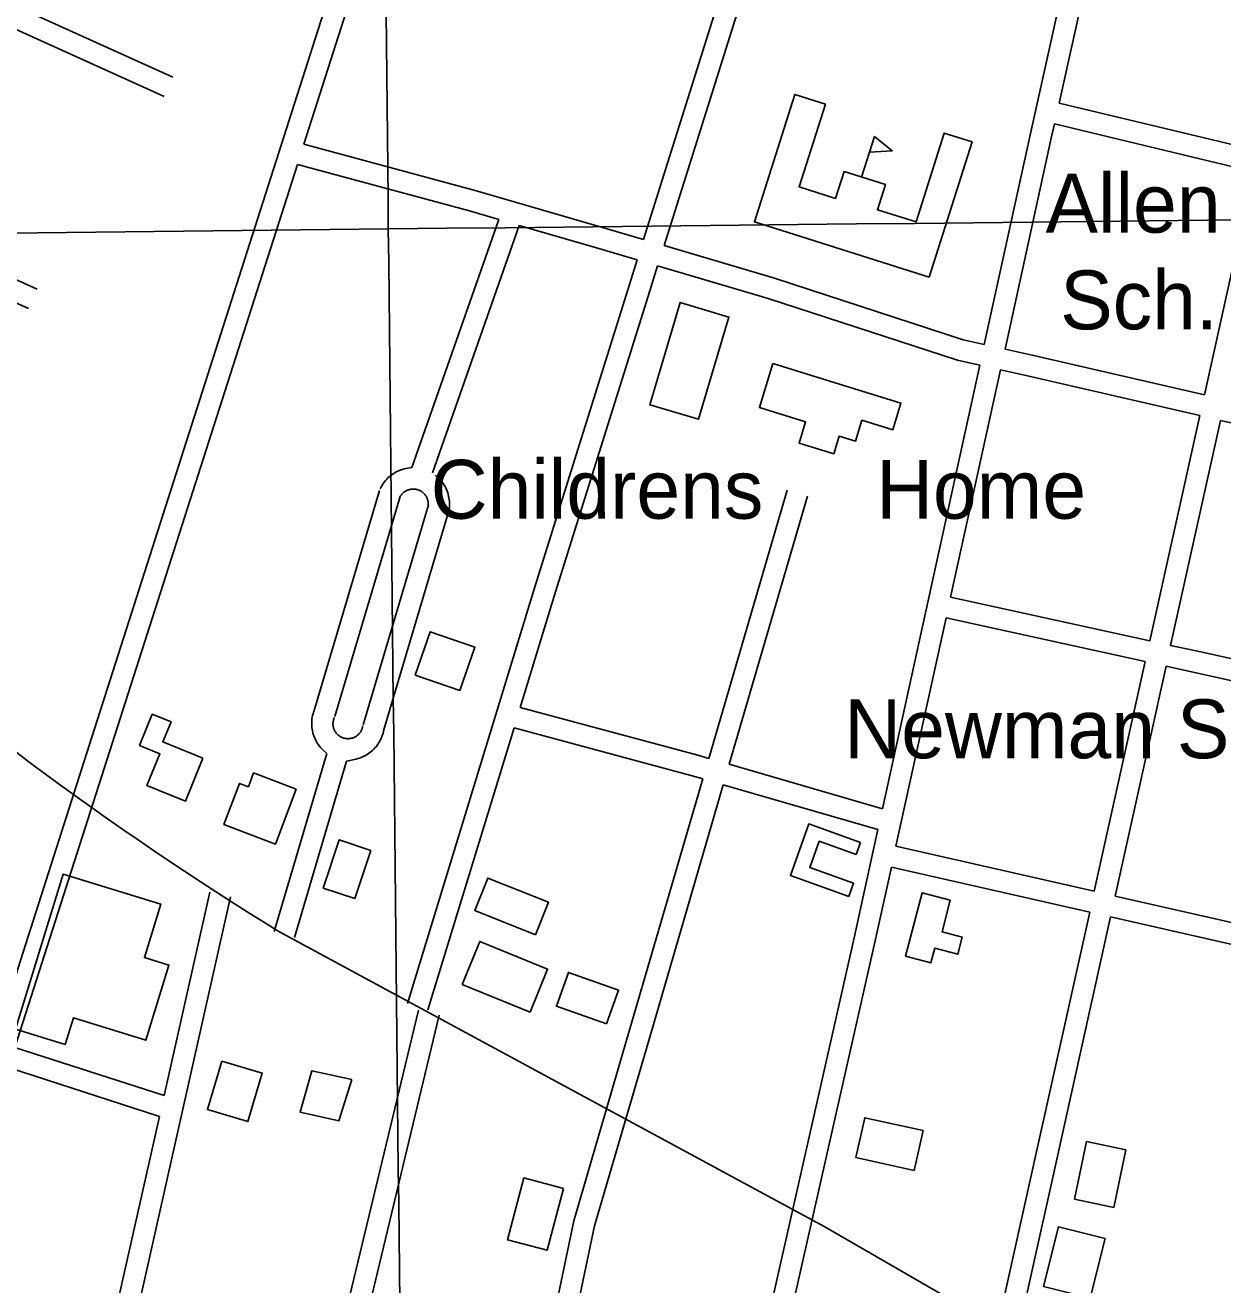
# Model space of a CAD drawing. Extents: x 3651524 to 3689615, y 505651 to 531377.
# Drawn here: x 3665685 to 3667374, y 521805 to 523582 of the extents above; entities that cross this region are included whole.
import ezdxf

# ---------------------------------------------------------------- set-up
doc = ezdxf.new("R2010")
doc.units = 0
for name, color, linetype in [('V-BLDG-IDEN', 7, 'Continuous'), ('V-BLDG-OTLN', 7, 'Continuous'), ('V-GRID-MAJR', 7, 'Continuous'), ('V-ROAD-CNTR', 7, 'Continuous')]:
    doc.layers.add(name, color=color, linetype=linetype)

msp = doc.modelspace()

# ---------------------------------------------------------------- linework, layer by layer
at = {"layer": 'V-BLDG-OTLN'}
msp.add_line((3666864.503, 523367.438), (3666882.656, 523424.626), dxfattribs=at)
for points in [[(3666959.587, 523226.279), (3666713.375, 523304.437), (3666770.399, 523484.073), (3666813.42, 523470.416), (3666776.372, 523353.71), (3666827.795, 523337.386), (3666839.822, 523375.273), (3666898.039, 523356.792), (3666886.795, 523321.372), (3666941.167, 523304.112), (3666980.924, 523429.354), (3667020.104, 523416.917)], [(3666882.656, 523424.626), (3666907.755, 523404.54), (3666875.667, 523402.607)], [(3666566.017, 523046.308), (3666608.664, 523190.349), (3666677.35, 523170.013), (3666634.704, 523025.972)], [(3666739.526, 523104.384), (3666919.916, 523048.728), (3666908.343, 523011.218), (3666864.899, 523024.622), (3666855.766, 522995.021), (3666832.776, 523002.114), (3666825.101, 522977.239), (3666776.371, 522992.274), (3666785.586, 523022.141), (3666720.361, 523042.266)], [(3666235.119, 522665.248), (3666256.219, 522726.261), (3666319.268, 522704.457), (3666298.168, 522643.444)], [(3665936.042, 522547.864), (3665911.303, 522487.205), (3665856.861, 522509.408), (3665875.115, 522554.168), (3665846.582, 522565.804), (3665864.547, 522609.857), (3665891.126, 522599.018), (3665879.644, 522570.863)], [(3666067.611, 522504.245), (3666038.234, 522426.906), (3665965.639, 522454.481), (3665987.592, 522512.277), (3666000, 522507.564), (3666007.423, 522527.107)], [(3666846.432, 522352.996), (3666764.068, 522382.651), (3666790.18, 522455.175), (3666862.77, 522429.039), (3666856.715, 522412.221), (3666804.784, 522430.918), (3666791.416, 522393.788), (3666853.12, 522371.573)], [(3666172.885, 522417.971), (3666150.228, 522349.913), (3666105.557, 522364.784), (3666128.214, 522432.842)], [(3665671.699, 522165.743), (3665738.881, 522384.323), (3665876.554, 522342.007), (3665853.454, 522266.856), (3665888.073, 522256.217), (3665855.481, 522150.185), (3665753.336, 522181.58), (3665741.84, 522144.182)], [(3666404.947, 522298.947), (3666319.269, 522333.15), (3666337.534, 522378.903), (3666423.212, 522344.699)], [(3666926.548, 522268.664), (3666949.697, 522357.903), (3666989.416, 522347.6), (3666977.833, 522302.946), (3667006.328, 522295.555), (3667000.074, 522271.442), (3666967.548, 522279.878), (3666962.238, 522259.407)], [(3666301.407, 522228.898), (3666326.145, 522289.557), (3666421.87, 522250.519), (3666397.132, 522189.86)], [(3666504.904, 522173.135), (3666434.21, 522198.15), (3666451.134, 522245.976), (3666521.828, 522220.962)], [(3665962.574, 522120.714), (3666019.561, 522103.791), (3665999.307, 522035.586), (3665942.319, 522052.509)], [(3666145.753, 522094.995), (3666127.581, 522036.371), (3666072.903, 522048.639), (3666089.688, 522107.186)], [(3666938.616, 521966.514), (3666856.33, 521984.761), (3666868.791, 522040.955), (3666951.077, 522022.708)], [(3667237.034, 521995.631), (3667219.836, 521914.516), (3667164.447, 521926.26), (3667181.646, 522007.375)], [(3666444.318, 521941.258), (3666421.338, 521853.976), (3666365.349, 521868.717), (3666388.329, 521955.999)], [(3667207.8, 521870.703), (3667186.592, 521786.582), (3667120.877, 521803.15), (3667142.085, 521887.271)]]:
    msp.add_lwpolyline(points, close=True, dxfattribs=at)
at = {"layer": 'V-GRID-MAJR'}
for points in [[(3666325.988, 511176.12), (3666261.669, 517233.653), (3666197.317, 523294.271), (3666167.785, 526075.609)], [(3655639.78, 523183.706), (3660918.553, 523238.605), (3666197.317, 523294.271), (3671476.073, 523350.705), (3676754.821, 523407.907), (3682033.561, 523465.877), (3687312.292, 523524.615)]]:
    msp.add_spline(points, degree=3, dxfattribs=at)
at = {"layer": 'V-ROAD-CNTR'}
for points in [[(3665642.801, 522150.823), (3665779.517, 522577.65), (3666354.445, 524376.754), (3666364.844, 524408.684)], [(3666078.202, 523413.759), (3666382.997, 524367.544), (3666391.824, 524394.649)], [(3666557.149, 523279.32), (3666859.481, 524242.588)], [(3666585.928, 523270.833), (3666888.548, 524235.021)], [(3667259.768, 524138.378), (3667102.532, 523428.65), (3667037.337, 523131.411)], [(3667212.254, 523785.214), (3667142.773, 523471.594)], [(3665893.768, 523508.213), (3665669.086, 523609.97), (3665578.042, 523647.019)], [(3665881.392, 523480.885), (3665657.24, 523582.402), (3665567.214, 523619.036)], [(3667423.803, 523404.225), (3667142.774, 523471.593)], [(3667136.283, 523442.3), (3667131.828, 523422.192), (3667066.62, 523124.894)], [(3667417.313, 523374.931), (3667136.283, 523442.299)], [(3666557.15, 523279.32), (3666499.232, 523296.398), (3666319.711, 523348.541), (3666078.203, 523413.759)], [(3665670.893, 522140.179), (3665808.091, 522568.508), (3666069.061, 523385.153)], [(3666352.946, 523307.648), (3666311.615, 523319.653), (3666069.062, 523385.153)], [(3667417.312, 523374.932), (3667347.613, 523060.341)], [(3665702.453, 523209.243), (3665452.26, 523321.935)], [(3666352.945, 523307.648), (3666230.235, 522957.662)], [(3665690.133, 523181.889), (3665441.418, 523293.916)], [(3666381.797, 523299.268), (3666259.388, 522950.143)], [(3666548.164, 523250.693), (3666490.806, 523267.606), (3666381.797, 523299.268)], [(3667037.337, 523131.411), (3667007.675, 523138.011), (3666741.69, 523224.906), (3666585.929, 523270.834)], [(3666224.31, 522202.03), (3666404.406, 522791.221), (3666537.235, 523215.874), (3666548.164, 523250.692)], [(3666383.291, 522619.514), (3666433.068, 522782.359), (3666565.863, 523206.904), (3666576.943, 523242.206)], [(3667030.909, 523102.108), (3666999.741, 523109.043), (3666732.788, 523196.254), (3666576.943, 523242.207)], [(3667347.613, 523060.341), (3667105.095, 523116.333), (3667066.62, 523124.894)], [(3667030.909, 523102.108), (3666893.713, 522476.604)], [(3667060.193, 523095.591), (3666989.912, 522775.167)], [(3667341.123, 523031.051), (3667098.463, 523087.075), (3667060.193, 523095.591)], [(3667341.123, 523031.051), (3667270.773, 522713.527)], [(3667370.355, 523024.302), (3667300.076, 522707.095)], [(3668087.321, 522872.358), (3667861.035, 522912.575), (3667739.205, 522941.393), (3667628.032, 522974.615), (3667403.778, 523016.585), (3667370.355, 523024.302)], [(3666185.945, 522927.801), (3666186.839, 522929.653), (3666187.987, 522931.766), (3666189.232, 522933.827), (3666190.575, 522935.826), (3666192.006, 522937.757), (3666193.529, 522939.621), (3666195.138, 522941.412), (3666196.831, 522943.127), (3666198.601, 522944.758), (3666200.444, 522946.303), (3666202.359, 522947.761), (3666204.342, 522949.129), (3666206.382, 522950.398), (3666208.484, 522951.574), (3666210.643, 522952.65), (3666212.839, 522953.619), (3666215.084, 522954.487), (3666217.373, 522955.25), (3666219.69, 522955.902), (3666222.031, 522956.444), (3666224.397, 522956.877), (3666230.235, 522957.662)], [(3666263.186, 522947.225), (3666264.969, 522945.825), (3666266.791, 522944.251), (3666268.536, 522942.594), (3666270.202, 522940.856), (3666271.784, 522939.041), (3666273.278, 522937.157), (3666274.683, 522935.203), (3666275.996, 522933.182), (3666277.21, 522931.106), (3666278.327, 522928.973), (3666279.342, 522926.788), (3666280.251, 522924.564), (3666281.057, 522922.296), (3666281.756, 522919.987), (3666282.343, 522917.658), (3666282.823, 522915.298), (3666283.189, 522912.92), (3666283.445, 522910.526), (3666283.587, 522908.123), (3666283.616, 522905.715), (3666283.531, 522903.309), (3666283.335, 522900.917), (3666283.08, 522898.935)], [(3666092.936, 522615.378), (3666185.073, 522925.548)], [(3666121.694, 522606.836), (3666213.831, 522917.006)], [(3666212.959, 522914.753), (3666213.545, 522915.965), (3666214.021, 522916.844), (3666214.536, 522917.695), (3666215.091, 522918.522), (3666215.686, 522919.325), (3666216.317, 522920.097), (3666216.982, 522920.838), (3666217.681, 522921.545), (3666218.413, 522922.22), (3666219.178, 522922.861), (3666219.971, 522923.465), (3666220.79, 522924.029), (3666221.64, 522924.558), (3666222.508, 522925.044), (3666223.395, 522925.486), (3666224.313, 522925.891), (3666225.242, 522926.251), (3666226.183, 522926.564), (3666227.142, 522926.834), (3666228.117, 522927.06), (3666229.099, 522927.239), (3666230.083, 522927.372), (3666231.073, 522927.458), (3666232.067, 522927.497), (3666233.068, 522927.489), (3666234.066, 522927.435), (3666235.053, 522927.335), (3666236.035, 522927.188), (3666237.016, 522926.993), (3666237.985, 522926.754), (3666238.936, 522926.47), (3666239.882, 522926.14), (3666240.804, 522925.768), (3666241.704, 522925.354), (3666242.594, 522924.894), (3666243.46, 522924.393), (3666244.296, 522923.856), (3666245.105, 522923.28), (3666245.891, 522922.663), (3666246.643, 522922.013), (3666247.366, 522921.326), (3666248.056, 522920.606), (3666248.71, 522919.857), (3666249.33, 522919.073), (3666249.913, 522918.263), (3666250.454, 522917.43), (3666250.958, 522916.568), (3666251.419, 522915.687), (3666251.838, 522914.786), (3666252.217, 522913.858), (3666252.551, 522912.92), (3666252.838, 522911.971), (3666253.083, 522911), (3666253.281, 522910.024), (3666253.433, 522909.04), (3666253.539, 522908.048), (3666253.597, 522907.055), (3666253.61, 522906.059), (3666253.575, 522905.063), (3666253.493, 522904.063), (3666253.326, 522902.773)], [(3666649.131, 522547.679), (3666759.493, 522925.966)], [(3666677.939, 522539.308), (3666788.293, 522917.564)], [(3666161.688, 522594.955), (3666253.824, 522905.125)], [(3666190.446, 522586.413), (3666282.582, 522896.583)], [(3666989.912, 522775.166), (3667270.773, 522713.526)], [(3666983.485, 522745.863), (3666912.832, 522423.744)], [(3666983.484, 522745.863), (3667264.283, 522684.236)], [(3667300.076, 522707.095), (3667336.115, 522699.185), (3667616.094, 522637.117)], [(3667264.284, 522684.237), (3667192.499, 522360.227)], [(3667293.587, 522677.805), (3667221.754, 522353.582)], [(3667293.586, 522677.805), (3667329.653, 522669.889), (3667609.602, 522607.829)], [(3666093.444, 522616.816), (3666092.661, 522614.915), (3666091.853, 522612.65), (3666091.15, 522610.35), (3666090.556, 522608.014), (3666090.074, 522605.66), (3666089.701, 522603.282), (3666089.442, 522600.889), (3666089.295, 522598.491), (3666089.262, 522596.085), (3666089.341, 522593.675), (3666089.535, 522591.279), (3666089.839, 522588.894), (3666090.256, 522586.523), (3666090.784, 522584.175), (3666091.422, 522581.857), (3666092.168, 522579.57), (3666093.022, 522577.318), (3666093.98, 522575.109), (3666095.041, 522572.95), (3666096.201, 522570.843), (3666097.461, 522568.792), (3666098.813, 522566.806), (3666100.26, 522564.881), (3666101.797, 522563.026), (3666103.415, 522561.249), (3666105.117, 522559.549), (3666110.436, 522554.705)], [(3666649.131, 522547.68), (3666633.683, 522552.169), (3666383.291, 522619.515)], [(3666121.186, 522605.398), (3666120.675, 522604.155), (3666120.339, 522603.216), (3666120.048, 522602.264), (3666119.804, 522601.304), (3666119.604, 522600.328), (3666119.451, 522599.346), (3666119.344, 522598.357), (3666119.283, 522597.361), (3666119.268, 522596.367), (3666119.301, 522595.379), (3666119.381, 522594.385), (3666119.507, 522593.396), (3666119.68, 522592.419), (3666119.898, 522591.449), (3666120.162, 522590.489), (3666120.47, 522589.542), (3666120.822, 522588.614), (3666121.218, 522587.703), (3666121.657, 522586.81), (3666122.137, 522585.939), (3666122.657, 522585.092), (3666123.219, 522584.266), (3666123.814, 522583.473), (3666124.447, 522582.71), (3666125.119, 522581.973), (3666125.823, 522581.269), (3666126.558, 522580.6), (3666127.325, 522579.967), (3666128.118, 522579.371), (3666128.938, 522578.814), (3666129.789, 522578.294), (3666130.666, 522577.811), (3666131.556, 522577.375), (3666132.464, 522576.982), (3666133.397, 522576.629), (3666134.346, 522576.321), (3666135.302, 522576.058), (3666136.273, 522575.841), (3666137.255, 522575.669), (3666138.236, 522575.544), (3666139.229, 522575.466), (3666140.226, 522575.434), (3666141.216, 522575.448), (3666142.207, 522575.51), (3666143.2, 522575.619), (3666144.182, 522575.773), (3666145.155, 522575.973), (3666146.122, 522576.221), (3666147.072, 522576.511), (3666148.002, 522576.845), (3666148.927, 522577.226), (3666149.827, 522577.648), (3666150.704, 522578.111), (3666151.562, 522578.616), (3666152.394, 522579.161), (3666153.203, 522579.746), (3666153.978, 522580.364), (3666154.723, 522581.019), (3666155.44, 522581.711), (3666156.124, 522582.436), (3666156.771, 522583.19), (3666157.381, 522583.973), (3666157.955, 522584.785), (3666158.488, 522585.621), (3666158.984, 522586.487), (3666159.44, 522587.375), (3666159.85, 522588.277), (3666160.218, 522589.198), (3666160.544, 522590.144), (3666160.824, 522591.096), (3666161.058, 522592.059), (3666161.278, 522593.191), (3666161.271, 522593.15)], [(3666138.548, 522543.982), (3666151.899, 522546.733), (3666154.226, 522547.327), (3666156.528, 522548.031), (3666158.798, 522548.845), (3666161.017, 522549.762), (3666163.197, 522550.782), (3666165.328, 522551.907), (3666167.4, 522553.128), (3666169.412, 522554.445), (3666171.359, 522555.854), (3666173.242, 522557.356), (3666175.051, 522558.945), (3666176.782, 522560.615), (3666178.43, 522562.364), (3666179.999, 522564.19), (3666181.479, 522566.091), (3666182.867, 522568.055), (3666184.162, 522570.087), (3666185.358, 522572.171), (3666186.454, 522574.309), (3666187.452, 522576.501), (3666188.344, 522578.74), (3666189.128, 522581.008), (3666189.808, 522583.318), (3666190.376, 522585.659), (3666190.804, 522587.865), (3666190.863, 522588.218)], [(3666252.999, 522193.26), (3666374.516, 522590.808)], [(3666640.73, 522518.88), (3666625.601, 522523.277), (3666374.517, 522590.808)], [(3666036.209, 522303.659), (3666110.436, 522554.705)], [(3666064.977, 522295.153), (3666138.548, 522543.982)], [(3666893.714, 522476.604), (3666677.939, 522539.308)], [(3666360.468, 521280.977), (3666488.061, 521888.302), (3666566.674, 522157.932), (3666669.537, 522510.508)], [(3666402.683, 521627.828), (3666458.939, 521895.596), (3666537.874, 522166.332), (3666640.728, 522518.88)], [(3666887.272, 522447.234), (3666669.538, 522510.509)], [(3666887.272, 522447.235), (3666853.85, 522294.86), (3666612.312, 521225.626)], [(3667192.499, 522360.226), (3666912.833, 522423.744)], [(3666906.405, 522394.441), (3666883.134, 522288.342), (3666697.185, 521465.187)], [(3667186.01, 522330.936), (3666906.406, 522394.439)], [(3665839.335, 521749.402), (3665974.908, 522352.359)], [(3665881.164, 522072.193), (3665945.638, 522358.941)], [(3668443.053, 522177.104), (3668031.545, 522184.957), (3667680.432, 522249.407), (3667221.754, 522353.582)], [(3667186.009, 522330.937), (3667106.887, 521973.815), (3666978.393, 521396.178)], [(3667215.265, 522324.293), (3667136.173, 521967.313), (3666844.511, 520656.154)], [(3667931.716, 522172.781), (3667674.4, 522220.014), (3667215.265, 522324.292)], [(3666042.862, 522303.589), (3666812.492, 521887.139), (3667301.085, 521604.526), (3667906.093, 521305.562), (3668688.117, 520891.471), (3668783.26, 520842.209)], [(3666118.641, 521688.552), (3666239.868, 522192.605)], [(3666147.987, 521682.278), (3666269.036, 522185.589)], [(3665881.164, 522072.193), (3665670.894, 522140.179)], [(3665874.555, 522042.801), (3665661.742, 522111.609)], [(3665810.244, 521756.78), (3665874.555, 522042.801)]]:
    msp.add_lwpolyline(points, dxfattribs=at)
msp.add_arc((3668560.554, 526389.172), 4799.037, 228.314119, 238.357047, dxfattribs=at)

# ---------------------------------------------------------------- texts
at = {"layer": 'V-BLDG-IDEN'}
for s, height, p in [('Allen', 82.9998, (3667123.728, 523289.043)), ('Sch.', 82.9998, (3667144.406, 523152.706)), ('Childrens', 82.9998, (3666257.04, 522885.663)), ('Home', 82.9998, (3666884.88, 522885.662)), ('Newman Sch.', 82.99983, (3666840.116, 522547.887))]:
    msp.add_text(s, height=height, dxfattribs=at).set_placement(p)

doc.saveas('drawing.dxf')
